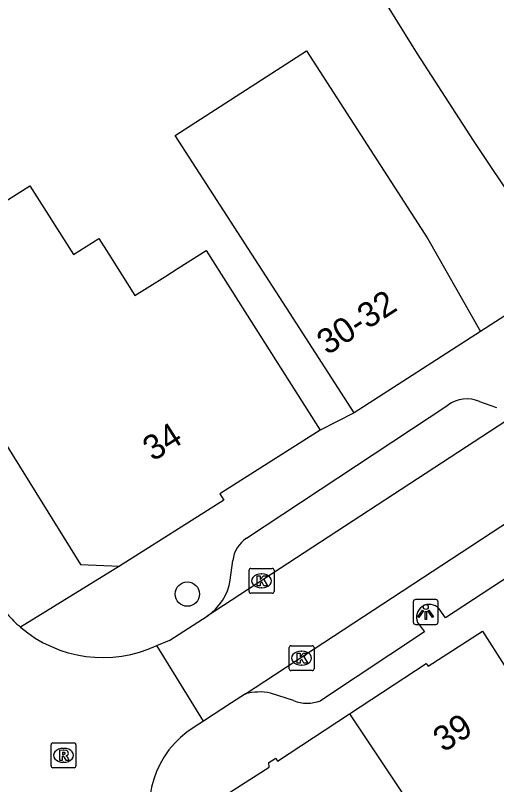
# Model space of a CAD drawing. Extents: x 161801 to 162379, y 382315 to 382832.
# Drawn here: x 162052.12 to 162071.44, y 382565.6 to 382596.52 of the extents above; entities that cross this region are included whole.
import ezdxf

# ---------------------------------------------------------------- set-up
doc = ezdxf.new("R2010")
doc.units = 0
for name, color, linetype in [('IMGEO_Boom', 7, 'Continuous'), ('IMGEO_Kolk', 7, 'Continuous'), ('IMGEO_Lichtpunt', 7, 'Continuous'), ('IMGEO_Pand', 7, 'Continuous'), ('IMGEO_Pand_nummerreeks', 7, 'Continuous'), ('IMGEO_Rijbaan_lokaal_open', 7, 'Continuous'), ('IMGEO_Rioolput', 7, 'Continuous'), ('IMGEO_Voetpad_open', 7, 'Continuous')]:
    doc.layers.add(name, color=color, linetype=linetype)

msp = doc.modelspace()

# ---------------------------------------------------------------- linework, layer by layer
at = {"layer": 'IMGEO_Boom'}
msp.add_circle((162059.021, 382573.262), 0.489, dxfattribs=at)
at = {"layer": 'IMGEO_Kolk'}
for p, q in [((162061.501, 382573.367), (162061.501, 382574.219)), ((162061.576, 382574.293), (162062.428, 382574.293)), ((162062.502, 382574.219), (162062.502, 382573.367)), ((162061.989, 382574.073), (162062.014, 382574.073)), ((162062.428, 382573.293), (162061.576, 382573.293)), ((162062.012, 382573.513), (162061.987, 382573.513)), ((162063.11, 382570.261), (162063.11, 382571.113)), ((162063.185, 382571.187), (162064.037, 382571.187)), ((162064.111, 382571.113), (162064.111, 382570.261)), ((162063.598, 382570.967), (162063.623, 382570.967)), ((162064.037, 382570.187), (162063.185, 382570.187)), ((162063.621, 382570.407), (162063.596, 382570.407))]:
    msp.add_line(p, q, dxfattribs=at)
for points in [[(162061.501, 382573.367), (162061.501, 382574.219)], [(162061.576, 382574.293), (162062.428, 382574.293)], [(162062.502, 382574.219), (162062.502, 382573.367)], [(162061.822, 382573.993), (162061.945, 382573.993), (162061.945, 382573.842), (162062.075, 382573.993), (162062.239, 382573.993), (162062.093, 382573.842), (162062.246, 382573.593), (162062.094, 382573.593), (162062.009, 382573.757), (162061.945, 382573.69), (162061.945, 382573.593), (162061.822, 382573.593), (162061.822, 382573.993)], [(162062.428, 382573.293), (162061.576, 382573.293)], [(162063.11, 382570.261), (162063.11, 382571.113)], [(162063.185, 382571.187), (162064.037, 382571.187)], [(162064.111, 382571.113), (162064.111, 382570.261)], [(162063.431, 382570.887), (162063.554, 382570.887), (162063.554, 382570.736), (162063.684, 382570.887), (162063.848, 382570.887), (162063.702, 382570.736), (162063.855, 382570.487), (162063.703, 382570.487), (162063.618, 382570.651), (162063.554, 382570.584), (162063.554, 382570.487), (162063.431, 382570.487), (162063.431, 382570.887)], [(162064.037, 382570.187), (162063.185, 382570.187)]]:
    msp.add_lwpolyline(points, dxfattribs=at)
for centre, start, end in [((162061.578, 382574.217), 91.552, 178.448), ((162061.578, 382574.217), 91.552, 178.448), ((162062.426, 382574.217), 1.552, 88.448), ((162062.426, 382574.217), 1.552, 88.448), ((162061.578, 382573.369), 181.552, 268.448), ((162061.578, 382573.369), 181.552, 268.448), ((162062.426, 382573.369), 271.552, 358.448), ((162062.426, 382573.369), 271.552, 358.448), ((162063.187, 382571.111), 91.552, 178.448), ((162063.187, 382571.111), 91.552, 178.448), ((162064.035, 382571.111), 1.552, 88.448), ((162064.035, 382571.111), 1.552, 88.448), ((162063.187, 382570.263), 181.552, 268.448), ((162063.187, 382570.263), 181.552, 268.448), ((162064.035, 382570.263), 271.552, 358.448), ((162064.035, 382570.263), 271.552, 358.448)]:
    msp.add_arc(centre, 0.0765, start, end, dxfattribs=at)
for centre, major_axis, ratio, start_param, end_param in [((162061.988, 382573.793), (-0.387, 0.002), 0.722429, 4.712389, 7.853982), ((162062.013, 382573.793), (-0.39, 0.002), 0.717154, 1.570796, 4.712389), ((162063.597, 382570.687), (-0.387, 0.002), 0.722429, 4.712389, 7.853982), ((162063.622, 382570.687), (-0.39, 0.002), 0.717154, 1.570796, 4.712389)]:
    msp.add_ellipse(centre, major_axis=major_axis, ratio=ratio, start_param=start_param, end_param=end_param, dxfattribs=at)
at = {"layer": 'IMGEO_Lichtpunt'}
for p, q in [((162068.095, 382572.947), (162068.095, 382572.14)), ((162068.095, 382572.947), (162068.095, 382572.14)), ((162068.997, 382573.042), (162068.189, 382573.042)), ((162068.997, 382573.042), (162068.189, 382573.042)), ((162069.091, 382572.14), (162069.091, 382572.947)), ((162069.091, 382572.14), (162069.091, 382572.947)), ((162068.189, 382572.046), (162068.997, 382572.046)), ((162068.189, 382572.046), (162068.997, 382572.046))]:
    msp.add_line(p, q, dxfattribs=at)
for points in [[(162068.469, 382572.611), (162068.508, 382572.583), (162068.32, 382572.321), (162068.282, 382572.348), (162068.469, 382572.611)], [(162068.681, 382572.583), (162068.719, 382572.61), (162068.906, 382572.348), (162068.867, 382572.32), (162068.681, 382572.583)], [(162068.571, 382572.563), (162068.618, 382572.563), (162068.618, 382572.241), (162068.571, 382572.241), (162068.571, 382572.563)]]:
    msp.add_lwpolyline(points, dxfattribs=at)
msp.add_circle((162068.594, 382572.745), 0.0994, dxfattribs=at)
for centre, start, end in [((162068.189, 382572.947), 90, 180), ((162068.189, 382572.947), 90, 180), ((162068.997, 382572.947), 0, 90), ((162068.997, 382572.947), 0, 90), ((162068.189, 382572.14), 180, 270), ((162068.189, 382572.14), 180, 270), ((162068.997, 382572.14), 270, 0), ((162068.997, 382572.14), 270, 360)]:
    msp.add_arc(centre, 0.0946, start, end, dxfattribs=at)
at = {"layer": 'IMGEO_Pand'}
for points in [[(162074.18, 382585.997), (162070.512, 382591.487), (162068.266, 382594.971), (162066.2, 382598.307), (162063.19, 382602.79), (162062.232, 382604.321)], [(162065.722, 382580.545), (162063.002, 382584.765), (162058.536, 382591.694), (162063.806, 382595.091), (162068.676, 382587.535), (162070.796, 382583.816)], [(162047.377, 382586.302), (162051.44, 382588.881), (162052.693, 382589.676), (162054.452, 382586.904), (162055.466, 382587.548), (162055.864, 382586.921), (162056.92, 382585.256), (162058.122, 382586.019), (162058.653, 382586.356), (162059.778, 382587.069), (162061.68, 382584.071), (162064.359, 382579.848)], [(162047.377, 382586.302), (162054.736, 382574.458), (162056.303, 382574.386)], [(162070.796, 382583.816), (162065.722, 382580.545)], [(162064.359, 382579.848), (162060.332, 382577.294), (162060.491, 382577.043), (162056.303, 382574.386)], [(162065.531, 382568.448), (162068.617, 382570.478), (162068.686, 382570.371), (162070.867, 382571.77), (162071.745, 382570.4)], [(162060.346, 382565.051), (162061.202, 382565.599), (162062.308, 382566.308), (162062.299, 382566.491), (162062.571, 382566.665), (162062.645, 382566.55), (162065.531, 382568.448)], [(162065.531, 382568.448), (162070.341, 382561.247), (162070.408, 382561.144)]]:
    msp.add_lwpolyline(points, dxfattribs=at)
at = {"layer": 'IMGEO_Rijbaan_lokaal_open'}
for points in [[(162061.354, 382569.255), (162085.399, 382585.021)], [(162072.819, 382580.871), (162059.815, 382572.377)], [(162057.794, 382571.198), (162058.317, 382571.409), (162059.815, 382572.377)], [(162059.667, 382568.154), (162057.794, 382571.198)], [(162061.354, 382569.255), (162060.796, 382568.889), (162059.667, 382568.154)], [(162059.667, 382568.154), (162059.293, 382567.91)]]:
    msp.add_lwpolyline(points, dxfattribs=at)
for centre, radius, start, end in [((162055.713, 382575.869), 5.194, 220.9867, 229.2303), ((162055.625, 382575.784), 5.073, 229.3528, 295.3085), ((162061.309, 382564.673), 3.814, 121.9143, 202.9777)]:
    msp.add_arc(centre, radius, start, end, dxfattribs=at)
at = {"layer": 'IMGEO_Rioolput'}
for p, q in [((162053.549, 382566.357), (162053.549, 382567.209)), ((162053.624, 382567.283), (162054.476, 382567.283)), ((162054.037, 382567.063), (162054.062, 382567.063)), ((162054.55, 382567.209), (162054.55, 382566.357)), ((162054.06, 382566.503), (162054.035, 382566.503)), ((162054.476, 382566.283), (162053.624, 382566.283))]:
    msp.add_line(p, q, dxfattribs=at)
for points in [[(162053.549, 382566.357), (162053.549, 382567.209)], [(162053.624, 382567.283), (162054.476, 382567.283)], [(162054.55, 382567.209), (162054.55, 382566.357)], [(162054.138, 382566.981), (162053.886, 382566.983), (162053.886, 382566.583)], [(162053.886, 382566.583), (162054.01, 382566.583), (162054.01, 382566.745), (162054.021, 382566.745)], [(162054.064, 382566.902), (162054.01, 382566.902), (162054.01, 382566.821)], [(162054.01, 382566.821), (162054.062, 382566.821)], [(162054.068, 382566.716), (162054.139, 382566.583), (162054.279, 382566.583), (162054.214, 382566.709)], [(162054.476, 382566.283), (162053.624, 382566.283)]]:
    msp.add_lwpolyline(points, dxfattribs=at)
for centre, radius, start, end in [((162053.626, 382567.207), 0.0765, 91.552, 178.448), ((162053.626, 382567.207), 0.0765, 91.552, 178.448), ((162054.474, 382567.207), 0.0765, 1.552, 88.448), ((162054.474, 382567.207), 0.0765, 1.552, 88.448), ((162054.02, 382566.692), 0.0533, 26.0293, 88.6989), ((162054.046, 382567.01), 0.19, 274.7715, 282.9687), ((162054.07, 382566.806), 0.0964, 77.0061, 93.1865), ((162054.084, 382566.863), 0.0378, 276.6634, 79.6772), ((162054.137, 382566.871), 0.109, 350.3612, 89.416), ((162054.135, 382566.871), 0.112, 277.5842, 350.9817), ((162054.119, 382566.656), 0.108, 29.5134, 73.7905), ((162053.626, 382566.359), 0.0765, 181.552, 268.448), ((162053.626, 382566.359), 0.0765, 181.552, 268.448), ((162054.474, 382566.359), 0.0765, 271.552, 358.448), ((162054.474, 382566.359), 0.0765, 271.552, 358.448)]:
    msp.add_arc(centre, radius, start, end, dxfattribs=at)
for centre, major_axis, ratio, start_param, end_param in [((162054.036, 382566.783), (-0.387, 0.002), 0.722429, 4.712389, 7.853982), ((162054.061, 382566.783), (-0.39, 0.002), 0.717154, 1.570796, 4.712389)]:
    msp.add_ellipse(centre, major_axis=major_axis, ratio=ratio, start_param=start_param, end_param=end_param, dxfattribs=at)
at = {"layer": 'IMGEO_Voetpad_open'}
for points in [[(162074.18, 382585.997), (162070.796, 382583.816)], [(162084.078, 382581.943), (162069.384, 382572.306), (162069.129, 382572.673)], [(162070.752, 382581.005), (162071.439, 382580.767)], [(162061.402, 382575.513), (162069.483, 382580.861)], [(162065.722, 382580.545), (162064.359, 382579.848)], [(162060.747, 382573.823), (162060.846, 382574.61)], [(162056.303, 382574.386), (162052.321, 382571.935)], [(162068.268, 382572.124), (162068.548, 382571.744), (162064.368, 382568.975)], [(162063.281, 382568.982), (162062.359, 382569.284)]]:
    msp.add_lwpolyline(points, dxfattribs=at)
for centre, radius, start, end in [((162070.247, 382579.787), 1.318, 67.4918, 125.4562), ((162062.094, 382574.464), 1.256, 123.4092, 173.3475), ((162058.578, 382574.198), 2.201, 304.1938, 350.1997), ((162068.741, 382572.332), 0.517, 41.2508, 203.7948), ((162061.919, 382567.116), 2.212, 78.5182, 104.7875), ((162063.834, 382570.39), 1.513, 248.5746, 290.6874)]:
    msp.add_arc(centre, radius, start, end, dxfattribs=at)

# ---------------------------------------------------------------- texts
at = {"layer": 'IMGEO_Pand_nummerreeks'}
for s, rotation, p in [('30-32', 32.8082, (162064.642, 382582.846)), ('34', 32.3836, (162057.644, 382578.573)), ('39', 32.5612, (162069.306, 382566.881))]:
    msp.add_text(s, height=1, rotation=rotation, dxfattribs=at).set_placement(p)

doc.saveas('drawing.dxf')
